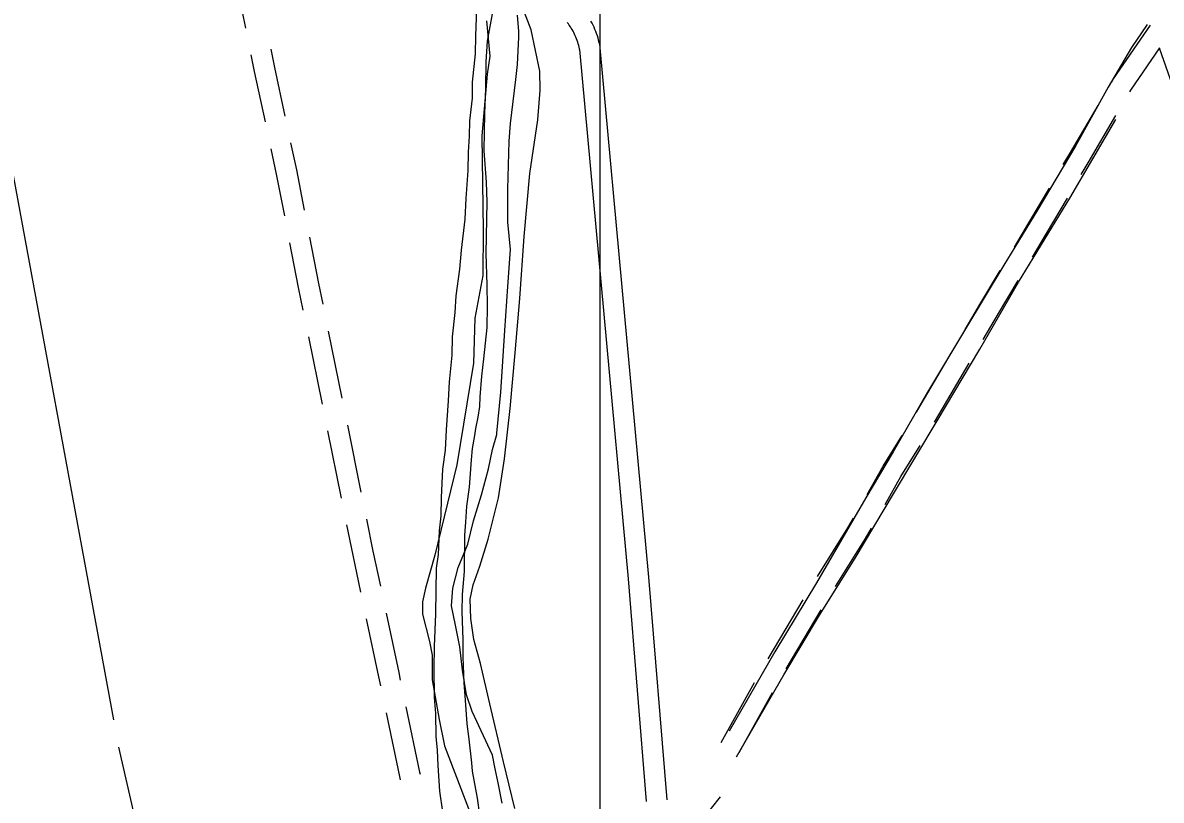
# Model space of a CAD drawing. Extents: x 3263578 to 3301413, y 764927 to 798602.
# Drawn here: x 3269510 to 3271171, y 786316 to 787450 of the extents above; entities that cross this region are included whole.
import ezdxf

# ---------------------------------------------------------------- set-up
doc = ezdxf.new("R2010")
doc.units = 0
for name, color, linetype in [('V-DTCH-CNTR', 7, 'Continuous'), ('V-GRID-MAJR', 7, 'Continuous'), ('V-ROAD-CNTR', 7, 'Continuous'), ('V-SITE-VEGE', 7, 'Continuous'), ('V-TOPO-SHOR', 7, 'Continuous')]:
    doc.layers.add(name, color=color, linetype=linetype)

msp = doc.modelspace()

# ---------------------------------------------------------------- linework, layer by layer
at = {"layer": 'V-DTCH-CNTR'}
msp.add_lwpolyline([(3270228, 786303.9), (3270211.5, 786372.1), (3270191.4, 786456.7), (3270177.9, 786515.5), (3270168.1, 786550.6), (3270164, 786581.1), (3270162.8, 786609.2), (3270167, 786630.3), (3270176.7, 786657.3), (3270189.2, 786696.8), (3270203.9, 786757.2), (3270213, 786813.9), (3270221.2, 786887.5), (3270228.3, 786968.9), (3270235.3, 787047.9), (3270241.4, 787138.4), (3270250, 787230.5), (3270261.4, 787308.8), (3270264.8, 787352), (3270264.6, 787379.9), (3270257.9, 787410), (3270251.7, 787440), (3270242.1, 787465.2)], dxfattribs=at)
at = {"layer": 'V-GRID-MAJR'}
msp.add_spline([(3270349.3, 775829.6), (3270351, 781890.6), (3270352.8, 787952.6), (3270354.6, 794014.7), (3270354.6, 794015.7)], degree=3, dxfattribs=at)
at = {"layer": 'V-ROAD-CNTR'}
for p, q in [((3271196.8, 787331.6), (3271168.1, 787413.3)), ((3269955.7, 787000.4), (3269975.7, 786902.5)), ((3269926.8, 786992), (3269946.8, 786894)), ((3269954.8, 786854.9), (3269974.7, 786756.9)), ((3269983.7, 786863.3), (3270003.6, 786765.3)), ((3270597.5, 786522.3), (3270648.6, 786608.2)), ((3270623.7, 786507.6), (3270674.8, 786593.6)), ((3270528.7, 786400.3), (3270577.5, 786487.6)), ((3270554.9, 786385.7), (3270603.7, 786473))]:
    msp.add_line(p, q, dxfattribs=at)
for points in [[(3269815, 787540.7), (3269818.9, 787522), (3269835, 787442.7)], [(3270322.8, 787409.8), (3270322.3, 787412.4), (3270321.8, 787414.9), (3270321.2, 787417.3), (3270320.5, 787419.7), (3270319.8, 787422.1), (3270319, 787424.5), (3270318.1, 787426.8), (3270317.1, 787429.2), (3270316.1, 787431.5), (3270315.1, 787433.7), (3270314, 787436), (3270312.8, 787438.2), (3270311.5, 787440.4), (3270310.2, 787442.5), (3270308.9, 787444.6), (3270307.4, 787446.7), (3270306, 787448.7), (3270304.4, 787450.7)], [(3270352.3, 787415.4), (3270351.7, 787418.5), (3270351, 787421.8), (3270350.2, 787425), (3270349.3, 787428.2), (3270348.3, 787431.4), (3270347.2, 787434.5), (3270346.1, 787437.6), (3270344.8, 787440.7), (3270343.5, 787443.8), (3270342.1, 787446.8), (3270340.6, 787449.8), (3270339, 787452.7)], [(3271098.6, 787364.4), (3271100.9, 787368.4), (3271154.9, 787447)], [(3270450, 786316.6), (3270423.5, 786641.7), (3270352.5, 787414)], [(3271124.8, 787349.8), (3271126.3, 787352.3), (3271168.6, 787413.9)], [(3269843, 787403.5), (3269847.9, 787379.2), (3269863.7, 787305.7)], [(3269871.9, 787412), (3269877.3, 787385.3), (3269892.5, 787314.1)], [(3270420.1, 786314.1), (3270393.7, 786639.2), (3270322.6, 787411.2)], [(3271027.8, 787243.6), (3271038.2, 787261.3), (3271078.4, 787329.9)], [(3271054, 787229), (3271064.1, 787246.1), (3271104.6, 787315.2)], [(3269872, 787266.6), (3269880, 787229.6), (3269891.8, 787168.6)], [(3269900.9, 787275), (3269909.4, 787235.6), (3269920.7, 787177)], [(3270956.5, 787123.1), (3270977.7, 787158.3), (3271007.6, 787209.1)], [(3270982.7, 787108.5), (3271003.5, 787142.9), (3271033.8, 787194.5)], [(3269928.3, 787137.7), (3269941.5, 787069.8), (3269947.7, 787039.6)], [(3269899.4, 787129.3), (3269912.1, 787063.9), (3269918.8, 787031.2)], [(3270884.7, 787002.9), (3270907.4, 787041.6), (3270935.9, 787088.8)], [(3270910.9, 786988.3), (3270933.2, 787026.3), (3270962.1, 787074.2)], [(3270813.6, 786882.4), (3270820.6, 786893.9), (3270864.4, 786968.5)], [(3270839.8, 786867.7), (3270846.3, 786878.4), (3270890.6, 786953.8)], [(3270741.6, 786762.3), (3270765.3, 786803.6), (3270792.7, 786848.3)], [(3270767.8, 786747.7), (3270791.1, 786788.3), (3270818.9, 786833.6)], [(3269982.6, 786717.7), (3269991.6, 786673.4), (3270003, 786619.7)], [(3270011.5, 786726.1), (3270021, 786679.5), (3270031.9, 786628.2)], [(3270669.5, 786642.3), (3270713.6, 786713.4), (3270721.8, 786727.6)], [(3270695.7, 786627.7), (3270739.4, 786698), (3270748, 786712.9)], [(3270040.2, 786589), (3270058.6, 786502.2), (3270060.9, 786491.2)], [(3270011.3, 786580.6), (3270029.3, 786496), (3270032, 786482.8)], [(3270069.1, 786452.1), (3270089.1, 786356.8), (3270089.7, 786354.2)], [(3270040.3, 786443.6), (3270059.8, 786350.4), (3270060.9, 786345.8)]]:
    msp.add_lwpolyline(points, dxfattribs=at)
at = {"layer": 'V-SITE-VEGE'}
for points in [[(3270122.7, 786298.9), (3270118.7, 786329), (3270116, 786366.8), (3270115.2, 786389.1), (3270113.3, 786409.1), (3270112.7, 786442.4), (3270110.9, 786465.8), (3270110.5, 786508), (3270111, 786540.2), (3270112.9, 786588), (3270113.9, 786654.6), (3270116.5, 786674.6), (3270118.1, 786709), (3270120.7, 786731.2), (3270121.1, 786757.9), (3270122.9, 786799), (3270126.7, 786826.7), (3270128.3, 786856.6), (3270131.2, 786898.8), (3270132.7, 786926.6), (3270136.7, 786965.4), (3270137.1, 786992.1), (3270141, 787027.6), (3270142.5, 787052), (3270147.6, 787090.8), (3270150.3, 787118.5), (3270155.4, 787164), (3270157, 787194), (3270159.9, 787235), (3270160.3, 787261.7), (3270161.8, 787285), (3270162.2, 787307.2), (3270166.1, 787340.5), (3270166.4, 787363.8), (3270170.4, 787404.9), (3270170.9, 787431.5), (3270172.8, 787483.7)], [(3270195.9, 787468.9), (3270187.4, 787423.5), (3270185.8, 787393.5), (3270185.2, 787354.6), (3270183.5, 787318), (3270182.6, 787263.6), (3270186.3, 787218), (3270187, 787189), (3270185.7, 787113.5), (3270187.2, 787067.9), (3270187.8, 787036.8), (3270187.3, 787005.7), (3270182.2, 786960.2), (3270179.5, 786934.7), (3270176.8, 786904.8), (3270176.6, 786890.3), (3270174.1, 786874.8), (3270170.5, 786858.2), (3270169.3, 786848.2), (3270165.6, 786829.4), (3270164.3, 786812.7), (3270161.4, 786772.8), (3270157.6, 786745.1), (3270156.1, 786721.8), (3270154.7, 786702.9), (3270153.9, 786649.6), (3270151.1, 786616.3), (3270150.7, 786590.7), (3270152.3, 786550.7), (3270151.9, 786525.1), (3270153.5, 786487.3), (3270155.3, 786461.8), (3270158.1, 786427.3), (3270161, 786405), (3270164.9, 786370.5), (3270165.8, 786358.2), (3270173, 786319.2), (3270180, 786270.2)]]:
    msp.add_lwpolyline(points, dxfattribs=at)
at = {"layer": 'V-TOPO-SHOR'}
msp.add_line((3269643.3, 786433.3), (3269468.2, 787382), dxfattribs=at)
for points in [[(3270186.4, 787453.1), (3270191.6, 787401.6), (3270187.6, 787375.6), (3270179.6, 787285.6), (3270181.6, 787147.6), (3270181.5, 787081.6), (3270169.5, 787019.6), (3270167.5, 786953.6), (3270143.5, 786805.6), (3270111.5, 786673.6), (3270097.5, 786625.6), (3270093.5, 786605.6), (3270093.5, 786587.6), (3270103.5, 786547.6), (3270107.5, 786527.6), (3270107.5, 786491.6), (3270117.5, 786433.6), (3270125.5, 786395.6), (3270185.5, 786237.6)], [(3270209.5, 786311.6), (3270203.5, 786341.6), (3270199.5, 786361.6), (3270195.5, 786381.6), (3270165.5, 786445.6), (3270157.5, 786469.6), (3270151.5, 786505.6), (3270147.5, 786539.6), (3270141.5, 786571.6), (3270135.5, 786599.6), (3270137.5, 786625.6), (3270145.5, 786655.6), (3270159.5, 786689.6), (3270167.5, 786723.6), (3270179.5, 786761.6), (3270189.5, 786799.6), (3270195.5, 786827.6), (3270201.5, 786849.6), (3270201.5, 786851.6), (3270207.5, 786911.6), (3270213.5, 787001.6), (3270217.5, 787065.6), (3270221.5, 787119.6), (3270217.6, 787159.6), (3270217.6, 787207.6), (3270219.6, 787277.6), (3270221.6, 787303.6), (3270229.6, 787367.6), (3270231.6, 787389.6), (3270233.6, 787429.6), (3270233.6, 787437.6), (3270231.6, 787461.6)], [(3271149.9, 787447.8), (3271127.3, 787414.1), (3271093.2, 787356.5), (3271046.1, 787271.5), (3270989, 787175.5), (3270941, 787096.7), (3270885, 787003.7), (3270829.9, 786911.5), (3270779.5, 786824.4), (3270739.9, 786757.4), (3270667.7, 786633.4), (3270607.1, 786532.6), (3270540.4, 786416.6)], [(3270551.1, 786379.4), (3270620.4, 786499.2), (3270672.4, 786585.8), (3270724.3, 786669.4), (3270780.4, 786763.1), (3270843.8, 786869.8), (3270906.3, 786974.1), (3270962.7, 787072.1), (3271037.5, 787194.3), (3271104.3, 787309.4)], [(3269807.4, 785276.6), (3269832.9, 785287.5), (3269840.2, 785294.8), (3269840.2, 785309.4), (3269832.9, 785320.4), (3269829.3, 785338.6), (3269825.6, 785356.9), (3269818.3, 785386.1), (3269814.7, 785433.5), (3269807.4, 785462.7), (3269807.4, 785491.9), (3269807.4, 785513.8), (3269811.1, 785553.9), (3269814.7, 785590.4), (3269800.1, 785619.6), (3269792.8, 785674.3), (3269785.5, 785707.2), (3269767.3, 785761.9), (3269701.6, 786170.6), (3269650.6, 786393.2)], [(3270227, 785900.1), (3270254.9, 785935.3), (3270275.1, 785959.3), (3270315.9, 786009), (3270351.7, 786058.5), (3270387.6, 786113.9), (3270424.2, 786166.1), (3270462.4, 786223.7), (3270495.9, 786273.8), (3270514.7, 786304.5), (3270527.9, 786320.9)]]:
    msp.add_lwpolyline(points, dxfattribs=at)

doc.saveas('drawing.dxf')
